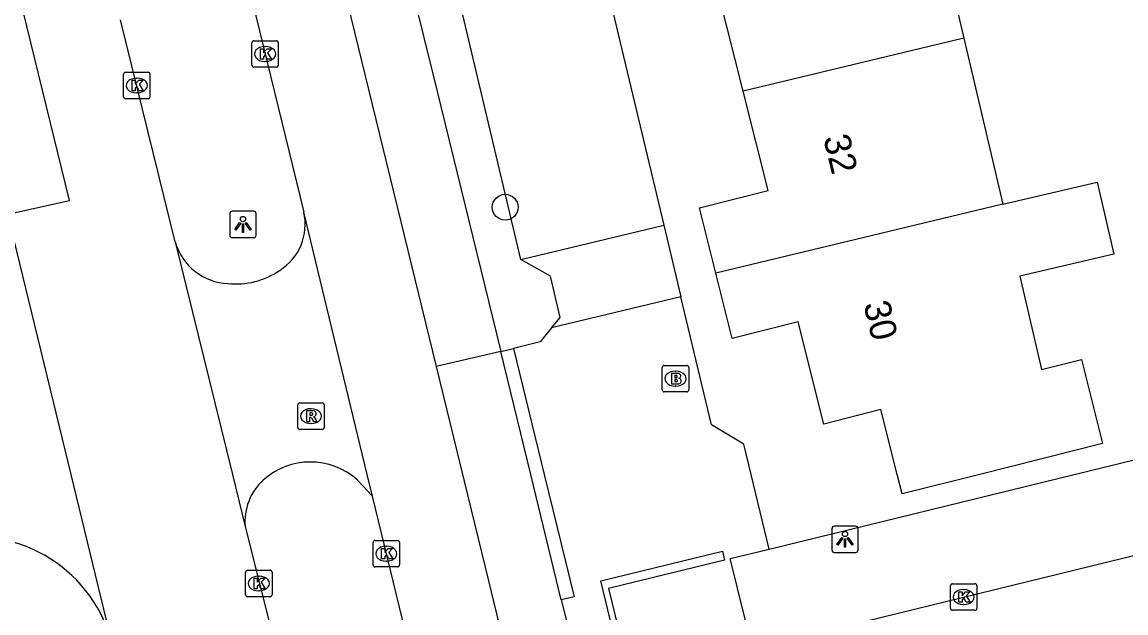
# Model space of a CAD drawing. Extents: x 158461 to 159795, y 387220 to 388672.
# Drawn here: x 159339.99 to 159381.78, y 387994.76 to 388017.12 of the extents above; entities that cross this region are included whole.
import ezdxf

# ---------------------------------------------------------------- set-up
doc = ezdxf.new("R2010")
doc.units = 0
for name, color, linetype in [('IMGEO_Boom', 7, 'Continuous'), ('IMGEO_Brandkraan', 7, 'Continuous'), ('IMGEO_Kolk', 7, 'Continuous'), ('IMGEO_Lichtpunt', 7, 'Continuous'), ('IMGEO_Muur', 7, 'Continuous'), ('IMGEO_Pand', 7, 'Continuous'), ('IMGEO_Pand_nummerreeks', 7, 'Continuous'), ('IMGEO_Rijbaan_lokaal_gesloten', 7, 'Continuous'), ('IMGEO_Rijbaan_lokaal_open', 7, 'Continuous'), ('IMGEO_Rioolput', 7, 'Continuous'), ('IMGEO_Voetpad_open', 7, 'Continuous')]:
    doc.layers.add(name, color=color, linetype=linetype)

msp = doc.modelspace()

# ---------------------------------------------------------------- linework, layer by layer
at = {"layer": 'IMGEO_Boom'}
msp.add_circle((159358.283, 388010.114), 0.489, dxfattribs=at)
at = {"layer": 'IMGEO_Brandkraan'}
for p, q in [((159364.227, 388003.2), (159364.227, 388004.052)), ((159364.302, 388004.126), (159365.154, 388004.126)), ((159365.228, 388004.052), (159365.228, 388003.2)), ((159364.715, 388003.906), (159364.74, 388003.906)), ((159365.154, 388003.126), (159364.302, 388003.126)), ((159364.738, 388003.346), (159364.713, 388003.346))]:
    msp.add_line(p, q, dxfattribs=at)
for points in [[(159364.227, 388003.2), (159364.227, 388004.052)], [(159364.302, 388004.126), (159365.154, 388004.126)], [(159365.228, 388004.052), (159365.228, 388003.2)], [(159364.575, 388003.826), (159364.575, 388003.426), (159364.788, 388003.426)], [(159364.806, 388003.826), (159364.575, 388003.826)], [(159364.754, 388003.745), (159364.7, 388003.745), (159364.7, 388003.669)], [(159364.7, 388003.669), (159364.753, 388003.669)], [(159364.762, 388003.593), (159364.7, 388003.593), (159364.7, 388003.512)], [(159365.154, 388003.126), (159364.302, 388003.126)], [(159364.7, 388003.512), (159364.762, 388003.512)]]:
    msp.add_lwpolyline(points, dxfattribs=at)
for centre, radius, start, end in [((159364.304, 388004.05), 0.0765, 91.552, 178.448), ((159364.304, 388004.05), 0.0765, 91.552, 178.448), ((159365.152, 388004.05), 0.0765, 1.552, 88.448), ((159365.152, 388004.05), 0.0765, 1.552, 88.448), ((159364.755, 388003.707), 0.0379, 267.8285, 90.9355), ((159364.763, 388003.552), 0.0404, 269.8759, 90.5077), ((159364.81, 388003.681), 0.145, 59.4692, 91.5367), ((159364.835, 388003.728), 0.0922, 285.5137, 58.1501), ((159364.84, 388003.536), 0.105, 301.3115, 78.989), ((159364.304, 388003.202), 0.0765, 181.552, 268.448), ((159364.304, 388003.202), 0.0765, 181.552, 268.448), ((159364.794, 388003.677), 0.251, 268.6676, 293.5347), ((159365.152, 388003.202), 0.0765, 271.552, 358.448), ((159365.152, 388003.202), 0.0765, 271.552, 358.448)]:
    msp.add_arc(centre, radius, start, end, dxfattribs=at)
for centre, major_axis, ratio, start_param, end_param in [((159364.714, 388003.626), (-0.387, 0.002), 0.722429, 4.712389, 7.853982), ((159364.739, 388003.626), (-0.39, 0.002), 0.717154, 1.570796, 4.712389)]:
    msp.add_ellipse(centre, major_axis=major_axis, ratio=ratio, start_param=start_param, end_param=end_param, dxfattribs=at)
at = {"layer": 'IMGEO_Kolk'}
for p, q in [((159348.693, 388015.49), (159348.693, 388016.342)), ((159348.768, 388016.416), (159349.62, 388016.416)), ((159349.181, 388016.196), (159349.206, 388016.196)), ((159349.694, 388016.342), (159349.694, 388015.49)), ((159349.62, 388015.416), (159348.768, 388015.416)), ((159349.204, 388015.636), (159349.179, 388015.636)), ((159343.836, 388014.296), (159343.836, 388015.148)), ((159343.911, 388015.222), (159344.763, 388015.222)), ((159344.324, 388015.002), (159344.349, 388015.002)), ((159344.837, 388015.148), (159344.837, 388014.296)), ((159344.347, 388014.442), (159344.322, 388014.442)), ((159344.763, 388014.222), (159343.911, 388014.222)), ((159353.281, 387996.574), (159353.281, 387997.426)), ((159353.356, 387997.5), (159354.208, 387997.5)), ((159353.769, 387997.28), (159353.794, 387997.28)), ((159354.282, 387997.426), (159354.282, 387996.574)), ((159354.208, 387996.5), (159353.356, 387996.5)), ((159353.792, 387996.72), (159353.767, 387996.72)), ((159348.454, 387995.446), (159348.454, 387996.298)), ((159348.529, 387996.372), (159349.381, 387996.372)), ((159348.942, 387996.152), (159348.967, 387996.152)), ((159349.455, 387996.298), (159349.455, 387995.446)), ((159348.965, 387995.592), (159348.94, 387995.592)), ((159375.136, 387994.933), (159375.136, 387995.785)), ((159375.211, 387995.859), (159376.063, 387995.859)), ((159375.624, 387995.639), (159375.649, 387995.639)), ((159376.137, 387995.785), (159376.137, 387994.933)), ((159349.381, 387995.372), (159348.529, 387995.372)), ((159376.063, 387994.859), (159375.211, 387994.859)), ((159375.647, 387995.079), (159375.622, 387995.079))]:
    msp.add_line(p, q, dxfattribs=at)
for points in [[(159348.693, 388015.49), (159348.693, 388016.342)], [(159348.768, 388016.416), (159349.62, 388016.416)], [(159349.014, 388016.116), (159349.137, 388016.116), (159349.137, 388015.965), (159349.267, 388016.116), (159349.431, 388016.116), (159349.285, 388015.965), (159349.438, 388015.716), (159349.286, 388015.716), (159349.201, 388015.88), (159349.137, 388015.813), (159349.137, 388015.716), (159349.014, 388015.716), (159349.014, 388016.116)], [(159349.694, 388016.342), (159349.694, 388015.49)], [(159349.62, 388015.416), (159348.768, 388015.416)], [(159343.836, 388014.296), (159343.836, 388015.148)], [(159343.911, 388015.222), (159344.763, 388015.222)], [(159344.157, 388014.922), (159344.28, 388014.922), (159344.28, 388014.771), (159344.41, 388014.922), (159344.574, 388014.922), (159344.428, 388014.771), (159344.581, 388014.522), (159344.429, 388014.522), (159344.344, 388014.686), (159344.28, 388014.619), (159344.28, 388014.522), (159344.157, 388014.522), (159344.157, 388014.922)], [(159344.837, 388015.148), (159344.837, 388014.296)], [(159344.763, 388014.222), (159343.911, 388014.222)], [(159353.281, 387996.574), (159353.281, 387997.426)], [(159353.356, 387997.5), (159354.208, 387997.5)], [(159354.282, 387997.426), (159354.282, 387996.574)], [(159353.602, 387997.2), (159353.725, 387997.2), (159353.725, 387997.049), (159353.855, 387997.2), (159354.019, 387997.2), (159353.873, 387997.049), (159354.026, 387996.8), (159353.874, 387996.8), (159353.789, 387996.964), (159353.725, 387996.897), (159353.725, 387996.8), (159353.602, 387996.8), (159353.602, 387997.2)], [(159354.208, 387996.5), (159353.356, 387996.5)], [(159348.454, 387995.446), (159348.454, 387996.298)], [(159348.529, 387996.372), (159349.381, 387996.372)], [(159348.775, 387996.072), (159348.898, 387996.072), (159348.898, 387995.921), (159349.028, 387996.072), (159349.192, 387996.072), (159349.046, 387995.921), (159349.199, 387995.672), (159349.047, 387995.672), (159348.962, 387995.836), (159348.898, 387995.769), (159348.898, 387995.672), (159348.775, 387995.672), (159348.775, 387996.072)], [(159349.455, 387996.298), (159349.455, 387995.446)], [(159375.136, 387994.933), (159375.136, 387995.785)], [(159375.211, 387995.859), (159376.063, 387995.859)], [(159376.137, 387995.785), (159376.137, 387994.933)], [(159349.381, 387995.372), (159348.529, 387995.372)], [(159375.457, 387995.559), (159375.58, 387995.559), (159375.58, 387995.408), (159375.71, 387995.559), (159375.874, 387995.559), (159375.728, 387995.408), (159375.881, 387995.159), (159375.729, 387995.159), (159375.644, 387995.323), (159375.58, 387995.256), (159375.58, 387995.159), (159375.457, 387995.159), (159375.457, 387995.559)], [(159376.063, 387994.859), (159375.211, 387994.859)]]:
    msp.add_lwpolyline(points, dxfattribs=at)
for centre, start, end in [((159348.77, 388016.34), 91.552, 178.448), ((159348.77, 388016.34), 91.552, 178.448), ((159349.618, 388016.34), 1.552, 88.448), ((159349.618, 388016.34), 1.552, 88.448), ((159348.77, 388015.492), 181.552, 268.448), ((159348.77, 388015.492), 181.552, 268.448), ((159349.618, 388015.492), 271.552, 358.448), ((159349.618, 388015.492), 271.552, 358.448), ((159343.913, 388015.146), 91.552, 178.448), ((159343.913, 388015.146), 91.552, 178.448), ((159344.761, 388015.146), 1.552, 88.448), ((159344.761, 388015.146), 1.552, 88.448), ((159343.913, 388014.298), 181.552, 268.448), ((159343.913, 388014.298), 181.552, 268.448), ((159344.761, 388014.298), 271.552, 358.448), ((159344.761, 388014.298), 271.552, 358.448), ((159353.358, 387997.424), 91.552, 178.448), ((159353.358, 387997.424), 91.552, 178.448), ((159354.206, 387997.424), 1.552, 88.448), ((159354.206, 387997.424), 1.552, 88.448), ((159353.358, 387996.576), 181.552, 268.448), ((159353.358, 387996.576), 181.552, 268.448), ((159354.206, 387996.576), 271.552, 358.448), ((159354.206, 387996.576), 271.552, 358.448), ((159348.531, 387996.296), 91.552, 178.448), ((159348.531, 387996.296), 91.552, 178.448), ((159349.379, 387996.296), 1.552, 88.448), ((159349.379, 387996.296), 1.552, 88.448), ((159375.213, 387995.783), 91.552, 178.448), ((159375.213, 387995.783), 91.552, 178.448), ((159376.061, 387995.783), 1.552, 88.448), ((159376.061, 387995.783), 1.552, 88.448), ((159348.531, 387995.448), 181.552, 268.448), ((159348.531, 387995.448), 181.552, 268.448), ((159349.379, 387995.448), 271.552, 358.448), ((159349.379, 387995.448), 271.552, 358.448), ((159375.213, 387994.935), 181.552, 268.448), ((159375.213, 387994.935), 181.552, 268.448), ((159376.061, 387994.935), 271.552, 358.448), ((159376.061, 387994.935), 271.552, 358.448)]:
    msp.add_arc(centre, 0.0765, start, end, dxfattribs=at)
for centre, major_axis, ratio, start_param, end_param in [((159349.18, 388015.916), (-0.387, 0.002), 0.722429, 4.712389, 7.853982), ((159349.205, 388015.916), (-0.39, 0.002), 0.717154, 1.570796, 4.712389), ((159344.323, 388014.722), (-0.387, 0.002), 0.722429, 4.712389, 7.853982), ((159344.348, 388014.722), (-0.39, 0.002), 0.717154, 1.570796, 4.712389), ((159353.768, 387997), (-0.387, 0.002), 0.722429, 4.712389, 7.853982), ((159353.793, 387997), (-0.39, 0.002), 0.717154, 1.570796, 4.712389), ((159348.941, 387995.872), (-0.387, 0.002), 0.722429, 4.712389, 7.853982), ((159348.966, 387995.872), (-0.39, 0.002), 0.717154, 1.570796, 4.712389), ((159375.623, 387995.359), (-0.387, 0.002), 0.722429, 4.712389, 7.853982), ((159375.648, 387995.359), (-0.39, 0.002), 0.717154, 1.570796, 4.712389)]:
    msp.add_ellipse(centre, major_axis=major_axis, ratio=ratio, start_param=start_param, end_param=end_param, dxfattribs=at)
at = {"layer": 'IMGEO_Lichtpunt'}
for p, q in [((159347.857, 388009.869), (159347.857, 388009.062)), ((159347.857, 388009.869), (159347.857, 388009.062)), ((159348.759, 388009.964), (159347.951, 388009.964)), ((159348.759, 388009.964), (159347.951, 388009.964)), ((159348.853, 388009.062), (159348.853, 388009.869)), ((159348.853, 388009.062), (159348.853, 388009.869)), ((159347.951, 388008.968), (159348.759, 388008.968)), ((159347.951, 388008.968), (159348.759, 388008.968)), ((159370.645, 387997.947), (159370.645, 387997.14)), ((159370.645, 387997.947), (159370.645, 387997.14)), ((159371.547, 387998.042), (159370.739, 387998.042)), ((159371.547, 387998.042), (159370.739, 387998.042)), ((159371.641, 387997.14), (159371.641, 387997.947)), ((159371.641, 387997.14), (159371.641, 387997.947)), ((159370.739, 387997.046), (159371.547, 387997.046)), ((159370.739, 387997.046), (159371.547, 387997.046))]:
    msp.add_line(p, q, dxfattribs=at)
for points in [[(159348.231, 388009.533), (159348.27, 388009.505), (159348.082, 388009.243), (159348.044, 388009.27), (159348.231, 388009.533)], [(159348.333, 388009.485), (159348.38, 388009.485), (159348.38, 388009.163), (159348.333, 388009.163), (159348.333, 388009.485)], [(159348.443, 388009.505), (159348.481, 388009.532), (159348.668, 388009.27), (159348.629, 388009.242), (159348.443, 388009.505)], [(159371.019, 387997.611), (159371.058, 387997.583), (159370.87, 387997.321), (159370.832, 387997.348), (159371.019, 387997.611)], [(159371.121, 387997.563), (159371.168, 387997.563), (159371.168, 387997.241), (159371.121, 387997.241), (159371.121, 387997.563)], [(159371.231, 387997.583), (159371.269, 387997.61), (159371.456, 387997.348), (159371.417, 387997.32), (159371.231, 387997.583)]]:
    msp.add_lwpolyline(points, dxfattribs=at)
for centre in [(159348.356, 388009.667), (159371.144, 387997.745)]:
    msp.add_circle(centre, 0.0994, dxfattribs=at)
for centre, start, end in [((159347.951, 388009.869), 90, 180), ((159347.951, 388009.869), 90, 180), ((159348.759, 388009.869), 0, 90), ((159348.759, 388009.869), 0, 90), ((159347.951, 388009.062), 180, 270), ((159347.951, 388009.062), 180, 270), ((159348.759, 388009.062), 270, 0), ((159348.759, 388009.062), 270, 360), ((159370.739, 387997.947), 90, 180), ((159370.739, 387997.947), 90, 180), ((159371.547, 387997.947), 0, 90), ((159371.547, 387997.947), 0, 90), ((159370.739, 387997.14), 180, 270), ((159370.739, 387997.14), 180, 270), ((159371.547, 387997.14), 270, 0), ((159371.547, 387997.14), 270, 360)]:
    msp.add_arc(centre, 0.0946, start, end, dxfattribs=at)
at = {"layer": 'IMGEO_Muur'}
msp.add_lwpolyline([(159362.191, 387995.684), (159362.821, 387993.1), (159362.609, 387993.048), (159361.9, 387995.971), (159366.504, 387997.098), (159366.586, 387996.76), (159362.191, 387995.684)], dxfattribs=at)
at = {"layer": 'IMGEO_Pand'}
for points in [[(159377.646, 388023.568), (159378.385, 388020.5), (159374.897, 388019.681), (159375.639, 388016.52)], [(159367.288, 388014.51), (159366.342, 388018.273), (159363.944, 388017.671), (159363.328, 388020.122)], [(159375.639, 388016.52), (159367.288, 388014.51)], [(159375.639, 388016.52), (159377.115, 388010.234)], [(159366.256, 388007.62), (159365.635, 388010.09), (159368.234, 388010.743), (159367.288, 388014.51)], [(159377.115, 388010.234), (159380.689, 388011.067), (159381.325, 388008.34), (159377.756, 388007.502), (159378.585, 388003.972), (159380.09, 388004.352), (159380.891, 388001.166), (159376.25, 388000), (159373.307, 387999.261), (159373.122, 388000), (159372.505, 388002.453), (159370.338, 388001.908), (159369.366, 388005.777), (159366.876, 388005.151), (159366.256, 388007.62)], [(159377.115, 388010.234), (159366.256, 388007.62)]]:
    msp.add_lwpolyline(points, dxfattribs=at)
at = {"layer": 'IMGEO_Rijbaan_lokaal_gesloten'}
for points in [[(159342.713, 388134.324), (159336.977, 388127.994), (159335.358, 388125.716), (159334.279, 388124.153), (159333.408, 388122.683), (159332.543, 388120.8), (159331.819, 388118.971), (159331.316, 388117.158), (159330.788, 388114.964), (159330.563, 388113.644), (159330.457, 388112.783), (159330.353, 388111.537), (159330.353, 388110.754), (159330.406, 388109.294), (159330.48, 388108.344), (159330.568, 388107.648), (159330.685, 388106.929), (159331.487, 388103.193), (159345.728, 388044.797), (159355.666, 388004.082)], [(159339.46, 388009.847), (159341.796, 388010.372), (159326.578, 388072.512), (159321.377, 388093.792), (159317.56, 388109.439), (159315.302, 388108.974)], [(159333.583, 388105.058), (159349.891, 388037.993), (159355.555, 388015.115), (159358.111, 388004.648)], [(159348.562, 388018.511), (159350.655, 388009.927)], [(159345.792, 388008.805), (159343.724, 388017.209)], [(159343.286, 387994.065), (159341.851, 388000), (159339.46, 388009.847)], [(159353.254, 387999.173), (159353.055, 388000), (159350.655, 388009.927)], [(159345.792, 388008.805), (159347.955, 388000), (159348.44, 387998.025)], [(159358.111, 388004.648), (159355.666, 388004.082)], [(159360.406, 387995.247), (159359.246, 388000), (159358.111, 388004.648)], [(159355.666, 388004.082), (159357.645, 387995.976), (159359.814, 387987.023), (159368.932, 387949.781)], [(159355.526, 387989.843), (159353.254, 387999.173)], [(159348.44, 387998.025), (159350.787, 387988.69)], [(159360.406, 387995.247), (159362.733, 387986.064), (159363.078, 387984.613)]]:
    msp.add_lwpolyline(points, dxfattribs=at)
at = {"layer": 'IMGEO_Rijbaan_lokaal_open'}
for points in [[(159358.868, 388008.139), (159354.817, 388025.287), (159357.112, 388027.891), (159355.93, 388032.829), (159353.593, 388034.191), (159349.847, 388049.403), (159351.279, 388051.798), (159349.71, 388058.475), (159348.502, 388059.296), (159346.464, 388067.58), (159345.245, 388068.301), (159342.811, 388078.516), (159343.503, 388079.734), (159341.941, 388086.03), (159340.893, 388086.811), (159340.078, 388089.76), (159338.82, 388090.69), (159336.712, 388099.015), (159337.503, 388100.123), (159336.172, 388105.61), (159339.847, 388109.601)], [(159342.334, 388105.749), (159342.017, 388105.664), (159342.725, 388103.063), (159342.174, 388101.815), (159344.717, 388091.172), (159345.835, 388090.411), (159352.336, 388063.736), (159353.414, 388063.005), (159362.387, 388026.236), (159360.825, 388023.911), (159364.284, 388009.432)], [(159358.868, 388008.139), (159364.284, 388009.432)], [(159364.284, 388009.432), (159364.932, 388006.718)], [(159360.036, 388005.549), (159360.363, 388005.945), (159359.995, 388007.502), (159358.868, 388008.139)], [(159364.932, 388006.718), (159360.036, 388005.549)], [(159353.254, 387999.173), (159352.693, 387999.788)]]:
    msp.add_lwpolyline(points, dxfattribs=at)
for centre, radius, start, end in [((159348.671, 388009.458), 2.039, 301.7947, 13.2985), ((159347.877, 388009.391), 2.166, 195.7063, 267.6352), ((159348.096, 388010.109), 2.899, 263.8917, 304.6625), ((159350.911, 387997.799), 2.671, 48.1374, 132.1831), ((159350.542, 387998.221), 2.111, 132.4501, 185.3173), ((159338.158, 387992.229), 5.423, 16.3468, 103.7042)]:
    msp.add_arc(centre, radius, start, end, dxfattribs=at)
at = {"layer": 'IMGEO_Rioolput'}
for p, q in [((159350.505, 388002.707), (159351.357, 388002.707)), ((159350.43, 388001.781), (159350.43, 388002.633)), ((159350.918, 388002.487), (159350.943, 388002.487)), ((159351.431, 388002.633), (159351.431, 388001.781)), ((159350.941, 388001.927), (159350.916, 388001.927)), ((159351.357, 388001.707), (159350.505, 388001.707))]:
    msp.add_line(p, q, dxfattribs=at)
for points in [[(159350.505, 388002.707), (159351.357, 388002.707)], [(159350.43, 388001.781), (159350.43, 388002.633)], [(159351.019, 388002.405), (159350.767, 388002.407), (159350.767, 388002.007)], [(159350.945, 388002.326), (159350.891, 388002.326), (159350.891, 388002.245)], [(159351.431, 388002.633), (159351.431, 388001.781)], [(159350.767, 388002.007), (159350.891, 388002.007), (159350.891, 388002.169), (159350.902, 388002.169)], [(159350.891, 388002.245), (159350.943, 388002.245)], [(159350.949, 388002.14), (159351.02, 388002.007), (159351.16, 388002.007), (159351.095, 388002.133)], [(159351.357, 388001.707), (159350.505, 388001.707)]]:
    msp.add_lwpolyline(points, dxfattribs=at)
for centre, radius, start, end in [((159350.507, 388002.631), 0.0765, 91.552, 178.448), ((159350.507, 388002.631), 0.0765, 91.552, 178.448), ((159351.355, 388002.631), 0.0765, 1.552, 88.448), ((159351.355, 388002.631), 0.0765, 1.552, 88.448), ((159350.951, 388002.23), 0.0964, 77.0061, 93.1865), ((159350.965, 388002.287), 0.0378, 276.6634, 79.6772), ((159351.018, 388002.295), 0.109, 350.3612, 89.416), ((159351.016, 388002.295), 0.112, 277.5842, 350.9817), ((159350.901, 388002.116), 0.0533, 26.0293, 88.6989), ((159350.927, 388002.434), 0.19, 274.7715, 282.9687), ((159351, 388002.08), 0.108, 29.5134, 73.7905), ((159350.507, 388001.783), 0.0765, 181.552, 268.448), ((159350.507, 388001.783), 0.0765, 181.552, 268.448), ((159351.355, 388001.783), 0.0765, 271.552, 358.448), ((159351.355, 388001.783), 0.0765, 271.552, 358.448)]:
    msp.add_arc(centre, radius, start, end, dxfattribs=at)
for centre, major_axis, ratio, start_param, end_param in [((159350.917, 388002.207), (-0.387, 0.002), 0.722429, 4.712389, 7.853982), ((159350.942, 388002.207), (-0.39, 0.002), 0.717154, 1.570796, 4.712389)]:
    msp.add_ellipse(centre, major_axis=major_axis, ratio=ratio, start_param=start_param, end_param=end_param, dxfattribs=at)
at = {"layer": 'IMGEO_Voetpad_open'}
for points in [[(159368.272, 387997.173), (159367.593, 388000), (159367.318, 388001.14), (159366.09, 388001.872), (159364.932, 388006.718)], [(159368.272, 387997.173), (159379.819, 388000), (159390.804, 388002.683), (159392.588, 388005.859)], [(159360.036, 388005.549), (159359.604, 388005.025), (159358.595, 388004.77)], [(159358.111, 388004.648), (159358.595, 388004.77)], [(159358.595, 388004.77), (159359.76, 388000), (159360.891, 387995.365), (159360.406, 387995.247)], [(159367.637, 387993.397), (159393.25, 387999.675), (159393.786, 387997.106)], [(159367.637, 387993.397), (159366.802, 387996.813), (159368.272, 387997.173)]]:
    msp.add_lwpolyline(points, dxfattribs=at)

# ---------------------------------------------------------------- texts
at = {"layer": 'IMGEO_Pand_nummerreeks'}
for s, p in [('32', (159370.317, 388012.745)), ('30', (159371.836, 388006.446))]:
    msp.add_text(s, height=1, rotation=283.5592, dxfattribs=at).set_placement(p)

doc.saveas('drawing.dxf')
